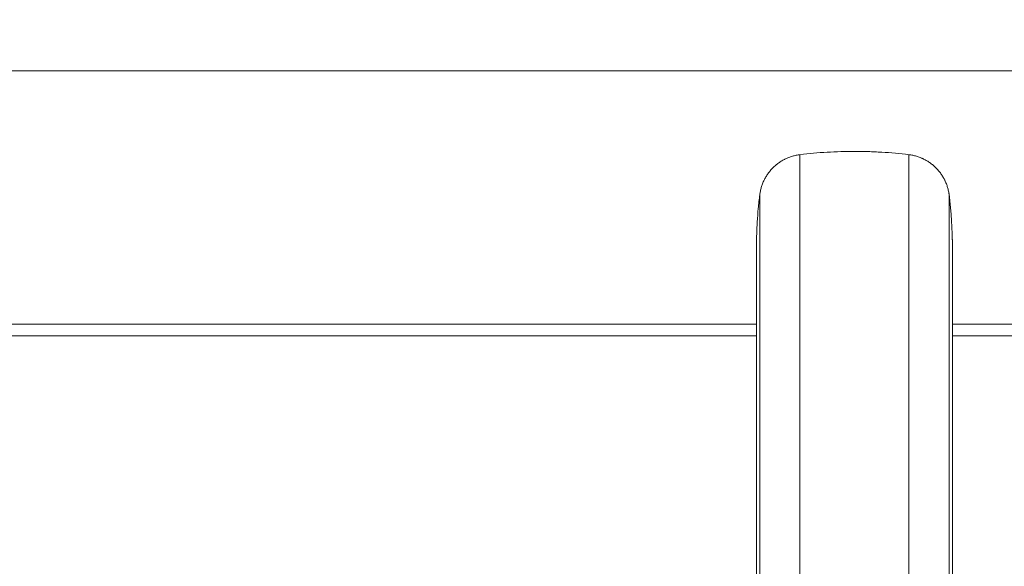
# Model space of a CAD drawing. Header units: millimetres. Extents: x 0 to 594, y 0 to 420.
# Tile 846 of 1056: x 484.88 to 493.42, y 161.61 to 166.36. Entities that reach past the tile are written whole.
import ezdxf

# ---------------------------------------------------------------- set-up
doc = ezdxf.new("R2010")
doc.units = ezdxf.units.MM
doc.layers.add('1', color=7, linetype='Continuous', true_color=0xffffff)
doc.styles.add('Arial', font='txt')
doc.dimstyles.get("Standard").update_dxf_attribs({"dimtxt": 0.18, "dimasz": 0.18, "dimexe": 0.18, "dimexo": 0.0625, "dimgap": 0.09, "dimtad": 0, "dimtih": 1, "dimtoh": 1, "dimdec": 4, "dimzin": 0, "dimdsep": 46, "dimtxsty": 'Standard', "dimcen": 0.09, "dimadec": 0, "dimazin": 0, "dimtfac": 1, "dimtdec": 4, "dimtofl": 0, "dimtmove": 0, "dimatfit": 3, "dimfxl": 0, "dimtolj": 1, "dimtzin": 0, "dimarcsym": 0})

# ---------------------------------------------------------------- blocks, each defined once
blk = doc.blocks.new('_U3')
at = {"layer": '1', "color": 18, "lineweight": 18}
for p, q in [((427.5249, 148.1683), (427.5249, 219.7488)), ((512.5249, 148.1683), (512.5249, 219.7488)), ((427.5249, 217.7488), (463.9417, 217.7488)), ((512.5249, 217.7488), (476.1081, 217.7488))]:
    blk.add_line(p, q, dxfattribs=at)
at = {"layer": '1', "color": 18}
for points in [[(427.5249, 217.7488), (431.0249, 218.6866), (431.0249, 216.811)], [(512.5249, 217.7488), (509.0249, 216.811), (509.0249, 218.6866)]]:
    blk.add_solid(points, dxfattribs=at)
at = {"layer": '1', "color": 18, "linetype": 'Continuous', "lineweight": 13, "char_height": 3.5, "attachment_point": 7, "line_spacing_factor": 1.047437, "style": 'Arial'}
for s, insert in [('\\fArial|b0|i0;\\W1.0000;1.70', (465.6272, 215.113)), ('\\fArial|b0|i0;\\W1.0000;DEFLATED TUBES WIDTH', (440.3214, 208.0533))]:
    blk.add_mtext(s, dxfattribs=dict(at, insert=insert))

msp = doc.modelspace()

# ---------------------------------------------------------------- linework, layer by layer
at = {"layer": '1', "color": 155, "linetype": 'Continuous', "lineweight": 13}
for p, q in [((494.5347, 165.9131), (473.5749, 165.9131)), ((491.2748, 163.6131), (473.5791, 163.6131)), ((494.5347, 163.6131), (492.9748, 163.6131))]:
    msp.add_line(p, q, dxfattribs=at)
at = {"layer": '1', "color": 155, "linetype": 'Continuous', "lineweight": 18}
for p, q in [((491.2748, 163.7131), (473.5749, 163.7131)), ((494.5347, 163.7131), (492.9748, 163.7131))]:
    msp.add_line(p, q, dxfattribs=at)
for points, knots in [([(491.6523, 165.1844), (491.6521, 165.1844), (491.6519, 165.1844), (491.6516, 165.1843), (491.6511, 165.1843), (491.6499, 165.1841), (491.6474, 165.1838), (491.6426, 165.1831), (491.633, 165.1817), (491.6248, 165.1801), (491.6086, 165.1768), (491.5872, 165.1714), (491.5663, 165.1643), (491.5457, 165.1563), (491.5356, 165.1519), (491.523, 165.1458), (491.5205, 165.1445), (491.5155, 165.142), (491.5082, 165.1381), (491.5009, 165.134), (491.4867, 165.1255), (491.4682, 165.1134), (491.4508, 165.0999), (491.4339, 165.0857), (491.4258, 165.0781), (491.4159, 165.0683), (491.4139, 165.0663), (491.4101, 165.0623), (491.4044, 165.0562), (491.3989, 165.0499), (491.3881, 165.0373), (491.3746, 165.0199), (491.3625, 165.0014), (491.3513, 164.9824), (491.346, 164.9727), (491.3399, 164.9602), (491.3387, 164.9576), (491.3363, 164.9526), (491.3329, 164.9449), (491.3297, 164.9372), (491.3237, 164.9217), (491.3166, 164.9008), (491.3112, 164.8794), (491.3067, 164.8577), (491.3049, 164.8468), (491.3036, 164.8357)], [0, 0, 0, 0, 0.000977, 0.000977, 0.001953, 0.003906, 0.007813, 0.015625, 0.03125, 0.0625, 0.0625, 0.125, 0.1875, 0.1875, 0.25, 0.25, 0.265625, 0.265625, 0.28125, 0.3125, 0.3125, 0.375, 0.4375, 0.4375, 0.5, 0.5, 0.515625, 0.515625, 0.53125, 0.5625, 0.5625, 0.625, 0.6875, 0.6875, 0.75, 0.75, 0.765625, 0.765625, 0.78125, 0.8125, 0.8125, 0.875, 0.9375, 0.9375, 1, 1, 1, 1]), ([(492.5975, 165.1844), (492.5191, 165.194), (492.4404, 165.2011), (492.3419, 165.2071), (492.3221, 165.2082), (492.2827, 165.2099), (492.2235, 165.2122), (492.1643, 165.2131), (492.105, 165.2131), (492.0853, 165.2129), (492.0458, 165.2123), (491.9866, 165.211), (491.9274, 165.2083), (491.8093, 165.2011), (491.7307, 165.194), (491.6523, 165.1844)], [0, 0, 0, 0, 0.25, 0.25, 0.3125, 0.3125, 0.375, 0.5, 0.5, 0.5625, 0.5625, 0.625, 0.75, 0.75, 1, 1, 1, 1]), ([(492.9462, 164.8357), (492.9462, 164.8359), (492.9462, 164.836), (492.9461, 164.8364), (492.9461, 164.8369), (492.9459, 164.8381), (492.9456, 164.8405), (492.9449, 164.8454), (492.9435, 164.855), (492.942, 164.8632), (492.9386, 164.8794), (492.9332, 164.9008), (492.9261, 164.9216), (492.9181, 164.9423), (492.9137, 164.9524), (492.9076, 164.965), (492.9063, 164.9675), (492.9038, 164.9724), (492.8999, 164.9798), (492.8958, 164.987), (492.8873, 165.0013), (492.8753, 165.0198), (492.8617, 165.0372), (492.8475, 165.0541), (492.84, 165.0622), (492.8301, 165.0721), (492.8281, 165.074), (492.8241, 165.0779), (492.818, 165.0836), (492.8118, 165.0891), (492.7991, 165.0998), (492.7817, 165.1134), (492.7632, 165.1254), (492.7442, 165.1367), (492.7345, 165.142), (492.722, 165.1481), (492.7194, 165.1493), (492.7144, 165.1516), (492.7068, 165.1551), (492.6991, 165.1582), (492.6836, 165.1643), (492.6626, 165.1714), (492.6412, 165.1768), (492.6196, 165.1813), (492.6086, 165.1831), (492.5975, 165.1844)], [0, 0, 0, 0, 0.000977, 0.000977, 0.001953, 0.003906, 0.007812, 0.015625, 0.03125, 0.0625, 0.0625, 0.125, 0.1875, 0.1875, 0.25, 0.25, 0.265625, 0.265625, 0.28125, 0.3125, 0.3125, 0.375, 0.4375, 0.4375, 0.5, 0.5, 0.515625, 0.515625, 0.53125, 0.5625, 0.5625, 0.625, 0.6875, 0.6875, 0.75, 0.75, 0.765625, 0.765625, 0.78125, 0.8125, 0.8125, 0.875, 0.9375, 0.9375, 1, 1, 1, 1]), ([(491.3036, 164.8357), (491.2988, 164.7965), (491.2946, 164.7572), (491.2874, 164.6786), (491.2845, 164.6392), (491.2809, 164.5801), (491.2798, 164.5604), (491.278, 164.5209), (491.2769, 164.4917), (491.2761, 164.4625), (491.2759, 164.453)], [0, 0, 0, 0, 0.308588, 0.308588, 0.617177, 0.617177, 0.771471, 0.771471, 0.925765, 1, 1, 1, 1]), ([(492.9739, 164.453), (492.9736, 164.4625), (492.9734, 164.472), (492.9719, 164.521), (492.9701, 164.5604), (492.9665, 164.6195), (492.9652, 164.6392), (492.9622, 164.6786), (492.9573, 164.7376), (492.951, 164.7965), (492.9462, 164.8357)], [0, 0, 0, 0, 0.074235, 0.074235, 0.382823, 0.382823, 0.537117, 0.537117, 0.691412, 1, 1, 1, 1]), ([(491.2749, 164.3631), (491.2749, 164.3631), (491.2749, 164.3633), (491.2749, 164.3455), (491.2749, 164.2433), (491.2749, 163.9676), (491.2749, 163.5579), (491.2749, 163.2417), (491.2749, 162.962), (491.2749, 162.7898), (491.2749, 162.6744), (491.2749, 162.603), (491.2749, 162.484), (491.2749, 162.1105), (491.2749, 161.416), (491.2749, 160.7895), (491.2749, 160.4347)], [0, 0, 0, 0, 0.020126, 0.060577, 0.141478, 0.303281, 0.384183, 0.465085, 0.505535, 0.545986, 0.556099, 0.566212, 0.586437, 0.626888, 0.788691, 1, 1, 1, 1]), ([(492.9749, 164.3631), (492.9749, 164.3631), (492.9749, 164.3633), (492.9749, 164.3455), (492.9749, 164.2433), (492.9749, 163.9676), (492.9749, 163.5579), (492.9749, 163.2417), (492.9749, 162.962), (492.9749, 162.7898), (492.9749, 162.6744), (492.9749, 162.603), (492.9749, 162.484), (492.9749, 162.1105), (492.9749, 161.416), (492.9749, 160.7895), (492.9749, 160.4347)], [0, 0, 0, 0, 0.020126, 0.060577, 0.141478, 0.303281, 0.384183, 0.465085, 0.505535, 0.545986, 0.556099, 0.566212, 0.586437, 0.626888, 0.788691, 1, 1, 1, 1])]:
    msp.add_open_spline(points, degree=3, knots=knots, dxfattribs=at)
at = {"layer": '1', "color": 155, "linetype": 'Continuous', "lineweight": 13}
for points in [[(491.6523, 165.1844), (491.6523, 165.1844), (491.6523, 165.1844), (491.6523, 165.1844), (491.6523, 165.1845), (491.6523, 165.1845), (491.6523, 165.1843), (491.6523, 165.1846), (491.6523, 165.1644), (491.6523, 165.0484), (491.6523, 164.73), (491.6523, 164.2659), (491.6523, 163.9034), (491.6523, 163.5867), (491.6523, 163.3882), (491.6523, 163.2587), (491.6523, 163.1839), (491.6523, 163.0647), (491.6523, 162.6913), (491.6523, 161.9968), (491.6523, 161.3703), (491.6523, 161.0155)], [(492.5975, 165.1844), (492.5975, 165.1844), (492.5975, 165.1844), (492.5975, 165.1844), (492.5975, 165.1845), (492.5975, 165.1845), (492.5975, 165.1843), (492.5975, 165.1846), (492.5975, 165.1644), (492.5975, 165.0484), (492.5975, 164.73), (492.5975, 164.2659), (492.5975, 163.9034), (492.5975, 163.5867), (492.5975, 163.3882), (492.5975, 163.2587), (492.5975, 163.1839), (492.5975, 163.0647), (492.5975, 162.6913), (492.5975, 161.9968), (492.5975, 161.3703), (492.5975, 161.0155)], [(491.3036, 164.8357), (491.3036, 164.8357), (491.3036, 164.8357), (491.3036, 164.8356), (491.3036, 164.8358), (491.3036, 164.8357), (491.3036, 164.8356), (491.3036, 164.8359), (491.3036, 164.8167), (491.3036, 164.7066), (491.3036, 164.4063), (491.3036, 163.9653), (491.3036, 163.6224), (491.3036, 163.3215), (491.3036, 163.1341), (491.3036, 163.0107), (491.3036, 162.9373), (491.3036, 162.8181), (491.3036, 162.4447), (491.3036, 161.7502), (491.3036, 161.1237), (491.3036, 160.7689)], [(492.9462, 164.8357), (492.9462, 164.8357), (492.9462, 164.8357), (492.9462, 164.8356), (492.9462, 164.8358), (492.9462, 164.8357), (492.9462, 164.8356), (492.9462, 164.8359), (492.9462, 164.8167), (492.9462, 164.7066), (492.9462, 164.4063), (492.9462, 163.9653), (492.9462, 163.6224), (492.9462, 163.3215), (492.9462, 163.1341), (492.9462, 163.0107), (492.9462, 162.9373), (492.9462, 162.8181), (492.9462, 162.4447), (492.9462, 161.7502), (492.9462, 161.1237), (492.9462, 160.7689)]]:
    msp.add_open_spline(points, degree=3, knots=[0, 0, 0, 0, 0.0893, 0.285024, 0.333955, 0.382886, 0.395119, 0.407351, 0.431817, 0.480748, 0.57861, 0.627541, 0.676472, 0.700937, 0.725403, 0.731519, 0.737636, 0.749868, 0.774334, 0.872196, 1, 1, 1, 1], dxfattribs=at)
at = {"layer": '1', "color": 155, "linetype": 'Continuous', "lineweight": 18}
for points in [[(491.2759, 164.453), (491.2749, 164.408), (491.2749, 164.3631)], [(492.9749, 164.3631), (492.9749, 164.408), (492.9738, 164.453)]]:
    msp.add_open_spline(points, degree=2, dxfattribs=at)

# ---------------------------------------------------------------- dimensions: what is measured, and where the dimension line sits
at = {"layer": '1', "color": 18, "linetype": 'Continuous', "lineweight": 13}
dim = msp.add_linear_dim(base=(512.5249, 217.7488), p1=(427.5249, 148.1683), p2=(512.5249, 148.1683), text=' <> \\P\\fArial|b0|i0;\\C18;{\\H1.00x;\\fArial|b0|i0;DEFLATED TUBES WIDTH\\fArial|b0|i0;}\\C18;', dimstyle='Standard', override={"dimtxt": 3.5, "dimasz": 3.5, "dimexe": 2, "dimexo": 0, "dimgap": 1.5, "dimtih": 1, "dimtoh": 1, "dimdec": 2, "dimlfac": 0.02, "dimdsep": 46, "dimlunit": 2, "dimtxsty": 'Arial', "dimsah": 1, "dimse1": 0, "dimse2": 0, "dimsd1": 0, "dimsd2": 0, "dimclrd": 18, "dimclre": 18, "dimclrt": 18, "dimtol": 0, "dimtm": -0.1, "dimtfac": 1, "dimtdec": 2, "dimtofl": 1, "dimtmove": 0, "dimlwd": 18, "dimlwe": 18}, dxfattribs=at)
dim.commit()
dim.dimension.update_dxf_attribs({"geometry": '_U3', "text_midpoint": (470.0249, 217.7488), "dimtype": 160})

doc.saveas('drawing.dxf')
